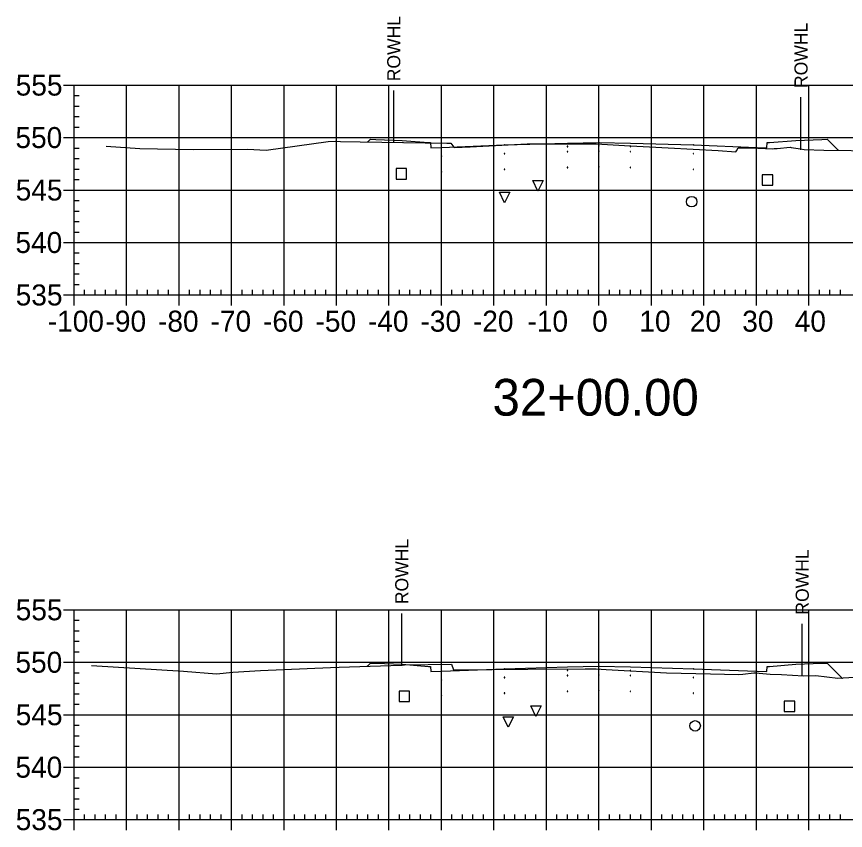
# Model space of a CAD drawing. Extents: x 708103 to 717568, y 374476 to 378707.
# Drawn here: x 710591 to 710748.9, y 377042.6 to 377197.7 of the extents above; entities that cross this region are included whole.
import ezdxf

# ---------------------------------------------------------------- set-up
doc = ezdxf.new("R2010")
doc.units = 0
for name, color, linetype in [('1', 7, 'Continuous'), ('10', 7, 'Continuous'), ('13', 7, 'Continuous'), ('14', 7, 'Continuous'), ('22', 7, 'Continuous'), ('4', 7, 'Continuous'), ('57', 7, 'Continuous'), ('Existing', 7, 'Continuous'), ('XS_Right_of_Way', 7, 'Continuous')]:
    doc.layers.add(name, color=color, linetype=linetype)

msp = doc.modelspace()

# ---------------------------------------------------------------- linework, layer by layer
for points in [[(710695.93, 377172.88), (710696.03, 377172.88), (710696.03, 377172.98), (710695.93, 377172.98)], [(710701.93, 377173), (710702.03, 377173), (710702.03, 377173.1), (710701.93, 377173.1)], [(710701.93, 377172), (710702.03, 377172), (710702.03, 377172.1), (710701.93, 377172.1)], [(710707.93, 377172.88), (710708.03, 377172.88), (710708.03, 377172.98), (710707.93, 377172.98)], [(710671.93, 377171.04), (710672.03, 377171.04), (710672.03, 377171.14), (710671.93, 377171.14)], [(710683.93, 377171.52), (710684.03, 377171.52), (710684.03, 377171.62), (710683.93, 377171.62)], [(710695.93, 377171.88), (710696.03, 377171.88), (710696.03, 377171.98), (710695.93, 377171.98)], [(710707.93, 377171.88), (710708.03, 377171.88), (710708.03, 377171.98), (710707.93, 377171.98)], [(710719.93, 377171.52), (710720.03, 377171.52), (710720.03, 377171.62), (710719.93, 377171.62)], [(710731.93, 377171.04), (710732.03, 377171.04), (710732.03, 377171.14), (710731.93, 377171.14)], [(710695.93, 377168.88), (710696.03, 377168.88), (710696.03, 377168.98), (710695.93, 377168.98)], [(710701.93, 377169), (710702.03, 377169), (710702.03, 377169.1), (710701.93, 377169.1)], [(710707.93, 377168.88), (710708.03, 377168.88), (710708.03, 377168.98), (710707.93, 377168.98)], [(710671.93, 377168.04), (710672.03, 377168.04), (710672.03, 377168.14), (710671.93, 377168.14)], [(710683.93, 377168.52), (710684.03, 377168.52), (710684.03, 377168.62), (710683.93, 377168.62)], [(710719.93, 377168.52), (710720.03, 377168.52), (710720.03, 377168.62), (710719.93, 377168.62)], [(710731.93, 377168.04), (710732.03, 377168.04), (710732.03, 377168.14), (710731.93, 377168.14)], [(710695.93, 377073.04), (710696.03, 377073.04), (710696.03, 377073.14), (710695.93, 377073.14)], [(710701.93, 377073.16), (710702.03, 377073.16), (710702.03, 377073.26), (710701.93, 377073.26)], [(710707.93, 377073.04), (710708.03, 377073.04), (710708.03, 377073.14), (710707.93, 377073.14)], [(710671.93, 377071.2), (710672.03, 377071.2), (710672.03, 377071.3), (710671.93, 377071.3)], [(710683.93, 377071.68), (710684.03, 377071.68), (710684.03, 377071.78), (710683.93, 377071.78)], [(710695.93, 377072.04), (710696.03, 377072.04), (710696.03, 377072.14), (710695.93, 377072.14)], [(710701.93, 377072.16), (710702.03, 377072.16), (710702.03, 377072.26), (710701.93, 377072.26)], [(710707.93, 377072.04), (710708.03, 377072.04), (710708.03, 377072.14), (710707.93, 377072.14)], [(710719.93, 377071.68), (710720.03, 377071.68), (710720.03, 377071.78), (710719.93, 377071.78)], [(710731.93, 377071.2), (710732.03, 377071.2), (710732.03, 377071.3), (710731.93, 377071.3)], [(710671.93, 377068.2), (710672.03, 377068.2), (710672.03, 377068.3), (710671.93, 377068.3)], [(710683.93, 377068.68), (710684.03, 377068.68), (710684.03, 377068.78), (710683.93, 377068.78)], [(710695.93, 377069.04), (710696.03, 377069.04), (710696.03, 377069.14), (710695.93, 377069.14)], [(710701.93, 377069.16), (710702.03, 377069.16), (710702.03, 377069.26), (710701.93, 377069.26)], [(710707.93, 377069.04), (710708.03, 377069.04), (710708.03, 377069.14), (710707.93, 377069.14)], [(710719.93, 377068.68), (710720.03, 377068.68), (710720.03, 377068.78), (710719.93, 377068.78)], [(710731.93, 377068.2), (710732.03, 377068.2), (710732.03, 377068.3), (710731.93, 377068.3)]]:
    msp.add_lwpolyline(points, close=True)
at = {"layer": '1'}
for points in [[(710690.37, 377164.43), (710689.37, 377166.43), (710691.37, 377166.43)], [(710684.01, 377162.2), (710683.01, 377164.2), (710685.01, 377164.2)], [(710689.99, 377064.3), (710688.99, 377066.3), (710690.99, 377066.3)], [(710684.71, 377062.25), (710683.71, 377064.25), (710685.71, 377064.25)]]:
    msp.add_lwpolyline(points, close=True, dxfattribs=at)
at = {"layer": '10'}
for points in [[(710663.35, 377166.71), (710665.35, 377166.71), (710665.35, 377168.71), (710663.35, 377168.71)], [(710663.9, 377067.12), (710665.9, 377067.12), (710665.9, 377069.12), (710663.9, 377069.12)]]:
    msp.add_lwpolyline(points, close=True, dxfattribs=at)
at = {"layer": '13'}
for centre in [(710719.65, 377162.41), (710720.31, 377062.5)]:
    msp.add_circle(centre, 1, dxfattribs=at)
at = {"layer": '14'}
for points in [[(710657.98, 377173.8), (710657.98, 377173.85), (710657.98, 377173.8), (710657.93, 377173.8), (710657.98, 377173.8), (710657.98, 377173.75), (710657.98, 377173.8), (710658.03, 377173.8)], [(710701.98, 377173.71), (710701.98, 377173.76), (710701.98, 377173.71), (710701.93, 377173.71), (710701.98, 377173.71), (710701.98, 377173.66), (710701.98, 377173.71), (710702.03, 377173.71)], [(710671.98, 377172.75), (710671.98, 377172.8), (710671.98, 377172.75), (710671.93, 377172.75), (710671.98, 377172.75), (710671.98, 377172.7), (710671.98, 377172.75), (710672.03, 377172.75)], [(710683.98, 377173.23), (710683.98, 377173.28), (710683.98, 377173.23), (710683.93, 377173.23), (710683.98, 377173.23), (710683.98, 377173.18), (710683.98, 377173.23), (710684.03, 377173.23)], [(710719.98, 377173.23), (710719.98, 377173.28), (710719.98, 377173.23), (710719.93, 377173.23), (710719.98, 377173.23), (710719.98, 377173.18), (710719.98, 377173.23), (710720.03, 377173.23)], [(710731.98, 377172.75), (710731.98, 377172.8), (710731.98, 377172.75), (710731.93, 377172.75), (710731.98, 377172.75), (710731.98, 377172.7), (710731.98, 377172.75), (710732.03, 377172.75)], [(710747.59, 377172.21), (710747.59, 377172.26), (710747.59, 377172.21), (710747.54, 377172.21), (710747.59, 377172.21), (710747.59, 377172.16), (710747.59, 377172.21), (710747.64, 377172.21)], [(710657.88, 377073.87), (710657.88, 377073.92), (710657.88, 377073.87), (710657.83, 377073.87), (710657.88, 377073.87), (710657.88, 377073.82), (710657.88, 377073.87), (710657.93, 377073.87)], [(710671.98, 377072.92), (710671.98, 377072.97), (710671.98, 377072.92), (710671.93, 377072.92), (710671.98, 377072.92), (710671.98, 377072.87), (710671.98, 377072.92), (710672.03, 377072.92)], [(710683.98, 377073.4), (710683.98, 377073.45), (710683.98, 377073.4), (710683.93, 377073.4), (710683.98, 377073.4), (710683.98, 377073.35), (710683.98, 377073.4), (710684.03, 377073.4)], [(710701.98, 377073.88), (710701.98, 377073.93), (710701.98, 377073.88), (710701.93, 377073.88), (710701.98, 377073.88), (710701.98, 377073.83), (710701.98, 377073.88), (710702.03, 377073.88)], [(710719.98, 377073.4), (710719.98, 377073.45), (710719.98, 377073.4), (710719.93, 377073.4), (710719.98, 377073.4), (710719.98, 377073.35), (710719.98, 377073.4), (710720.03, 377073.4)], [(710731.98, 377072.92), (710731.98, 377072.97), (710731.98, 377072.92), (710731.93, 377072.92), (710731.98, 377072.92), (710731.98, 377072.87), (710731.98, 377072.92), (710732.03, 377072.92)], [(710748.34, 377071.62), (710748.34, 377071.67), (710748.34, 377071.62), (710748.29, 377071.62), (710748.34, 377071.62), (710748.34, 377071.57), (710748.34, 377071.62), (710748.39, 377071.62)]]:
    msp.add_lwpolyline(points, dxfattribs=at)
at = {"layer": '22'}
for points in [[(710657.98, 377173.8), (710658.48, 377174.31), (710659.48, 377174.27), (710664.48, 377174.07), (710669.48, 377173.67), (710669.9, 377173.67), (710669.98, 377172.67), (710671.98, 377172.75), (710683.98, 377173.23), (710695.98, 377173.59), (710701.98, 377173.71), (710707.98, 377173.59), (710719.98, 377173.23), (710731.98, 377172.75), (710733.98, 377172.67), (710734.07, 377173.67), (710734.48, 377173.67), (710739.48, 377174.07), (710744.48, 377174.27), (710745.48, 377174.31), (710747.59, 377172.21)], [(710657.88, 377073.87), (710658.48, 377074.48), (710659.48, 377074.44), (710664.48, 377074.24), (710669.48, 377073.84), (710669.9, 377073.84), (710669.98, 377072.84), (710671.98, 377072.92), (710683.98, 377073.4), (710695.98, 377073.76), (710701.98, 377073.88), (710707.98, 377073.76), (710719.98, 377073.4), (710731.98, 377072.92), (710733.98, 377072.84), (710734.07, 377073.84), (710734.48, 377073.84), (710739.48, 377074.24), (710744.48, 377074.44), (710745.48, 377074.48), (710748.34, 377071.62)]]:
    msp.add_lwpolyline(points, dxfattribs=at)
at = {"layer": '4'}
for points in [[(710733.09, 377165.54), (710735.09, 377165.54), (710735.09, 377167.54), (710733.09, 377167.54)], [(710737.3, 377065.23), (710739.3, 377065.23), (710739.3, 377067.23), (710737.3, 377067.23)]]:
    msp.add_lwpolyline(points, close=True, dxfattribs=at)
at = {"layer": '57'}
for p, q in [((710599.98, 377184.63), (710601.98, 377184.63)), ((710601.98, 377184.63), (710801.98, 377184.63)), ((710601.98, 377144.63), (710601.98, 377184.63)), ((710601.98, 377144.63), (710601.98, 377184.63)), ((710611.98, 377144.63), (710611.98, 377184.63)), ((710621.98, 377144.63), (710621.98, 377184.63)), ((710631.98, 377144.63), (710631.98, 377184.63)), ((710641.98, 377144.63), (710641.98, 377184.63)), ((710651.98, 377144.63), (710651.98, 377184.63)), ((710661.98, 377144.63), (710661.98, 377184.63)), ((710671.98, 377144.63), (710671.98, 377184.63)), ((710681.98, 377144.63), (710681.98, 377184.63)), ((710691.98, 377144.63), (710691.98, 377184.63)), ((710701.98, 377144.63), (710701.98, 377184.63)), ((710711.98, 377144.63), (710711.98, 377184.63)), ((710721.98, 377144.63), (710721.98, 377184.63)), ((710731.98, 377144.63), (710731.98, 377184.63)), ((710741.98, 377144.63), (710741.98, 377184.63)), ((710601.98, 377182.63), (710602.98, 377182.63)), ((710601.98, 377180.63), (710602.98, 377180.63)), ((710601.98, 377178.63), (710602.98, 377178.63)), ((710601.98, 377176.63), (710602.98, 377176.63)), ((710599.98, 377174.63), (710601.98, 377174.63)), ((710601.98, 377174.63), (710801.98, 377174.63)), ((710601.98, 377172.63), (710602.98, 377172.63)), ((710601.98, 377170.63), (710602.98, 377170.63)), ((710601.98, 377168.63), (710602.98, 377168.63)), ((710601.98, 377166.63), (710602.98, 377166.63)), ((710599.98, 377164.63), (710601.98, 377164.63)), ((710601.98, 377164.63), (710801.98, 377164.63)), ((710601.98, 377162.63), (710602.98, 377162.63)), ((710601.98, 377160.63), (710602.98, 377160.63)), ((710601.98, 377158.63), (710602.98, 377158.63)), ((710601.98, 377156.63), (710602.98, 377156.63)), ((710599.98, 377154.63), (710601.98, 377154.63)), ((710601.98, 377154.63), (710801.98, 377154.63)), ((710601.98, 377152.63), (710602.98, 377152.63)), ((710601.98, 377150.63), (710602.98, 377150.63)), ((710601.98, 377148.63), (710602.98, 377148.63)), ((710601.98, 377146.63), (710602.98, 377146.63)), ((710603.98, 377144.63), (710603.98, 377145.63)), ((710605.98, 377144.63), (710605.98, 377145.63)), ((710607.98, 377144.63), (710607.98, 377145.63)), ((710609.98, 377144.63), (710609.98, 377145.63)), ((710613.98, 377144.63), (710613.98, 377145.63)), ((710615.98, 377144.63), (710615.98, 377145.63)), ((710617.98, 377144.63), (710617.98, 377145.63)), ((710619.98, 377144.63), (710619.98, 377145.63)), ((710623.98, 377144.63), (710623.98, 377145.63)), ((710625.98, 377144.63), (710625.98, 377145.63)), ((710627.98, 377144.63), (710627.98, 377145.63)), ((710629.98, 377144.63), (710629.98, 377145.63)), ((710633.98, 377144.63), (710633.98, 377145.63)), ((710635.98, 377144.63), (710635.98, 377145.63)), ((710637.98, 377144.63), (710637.98, 377145.63)), ((710639.98, 377144.63), (710639.98, 377145.63)), ((710643.98, 377144.63), (710643.98, 377145.63)), ((710645.98, 377144.63), (710645.98, 377145.63)), ((710647.98, 377144.63), (710647.98, 377145.63)), ((710649.98, 377144.63), (710649.98, 377145.63)), ((710653.98, 377144.63), (710653.98, 377145.63)), ((710655.98, 377144.63), (710655.98, 377145.63)), ((710657.98, 377144.63), (710657.98, 377145.63)), ((710659.98, 377144.63), (710659.98, 377145.63)), ((710663.98, 377144.63), (710663.98, 377145.63)), ((710665.98, 377144.63), (710665.98, 377145.63)), ((710667.98, 377144.63), (710667.98, 377145.63)), ((710669.98, 377144.63), (710669.98, 377145.63)), ((710673.98, 377144.63), (710673.98, 377145.63)), ((710675.98, 377144.63), (710675.98, 377145.63)), ((710677.98, 377144.63), (710677.98, 377145.63)), ((710679.98, 377144.63), (710679.98, 377145.63)), ((710683.98, 377144.63), (710683.98, 377145.63)), ((710685.98, 377144.63), (710685.98, 377145.63)), ((710687.98, 377144.63), (710687.98, 377145.63)), ((710689.98, 377144.63), (710689.98, 377145.63)), ((710693.98, 377144.63), (710693.98, 377145.63)), ((710695.98, 377144.63), (710695.98, 377145.63)), ((710697.98, 377144.63), (710697.98, 377145.63)), ((710699.98, 377144.63), (710699.98, 377145.63)), ((710703.98, 377144.63), (710703.98, 377145.63)), ((710705.98, 377144.63), (710705.98, 377145.63)), ((710707.98, 377144.63), (710707.98, 377145.63)), ((710709.98, 377144.63), (710709.98, 377145.63)), ((710713.98, 377144.63), (710713.98, 377145.63)), ((710715.98, 377144.63), (710715.98, 377145.63)), ((710717.98, 377144.63), (710717.98, 377145.63)), ((710719.98, 377144.63), (710719.98, 377145.63)), ((710723.98, 377144.63), (710723.98, 377145.63)), ((710725.98, 377144.63), (710725.98, 377145.63)), ((710727.98, 377144.63), (710727.98, 377145.63)), ((710729.98, 377144.63), (710729.98, 377145.63)), ((710733.98, 377144.63), (710733.98, 377145.63)), ((710735.98, 377144.63), (710735.98, 377145.63)), ((710737.98, 377144.63), (710737.98, 377145.63)), ((710739.98, 377144.63), (710739.98, 377145.63)), ((710743.98, 377144.63), (710743.98, 377145.63)), ((710745.98, 377144.63), (710745.98, 377145.63)), ((710747.98, 377144.63), (710747.98, 377145.63)), ((710599.98, 377144.63), (710601.98, 377144.63)), ((710601.98, 377144.63), (710801.98, 377144.63)), ((710601.98, 377144.63), (710801.98, 377144.63)), ((710601.98, 377142.63), (710601.98, 377144.63)), ((710611.98, 377142.63), (710611.98, 377144.63)), ((710621.98, 377142.63), (710621.98, 377144.63)), ((710631.98, 377142.63), (710631.98, 377144.63)), ((710641.98, 377142.63), (710641.98, 377144.63)), ((710651.98, 377142.63), (710651.98, 377144.63)), ((710661.98, 377142.63), (710661.98, 377144.63)), ((710671.98, 377142.63), (710671.98, 377144.63)), ((710681.98, 377142.63), (710681.98, 377144.63)), ((710691.98, 377142.63), (710691.98, 377144.63)), ((710701.98, 377142.63), (710701.98, 377144.63)), ((710711.98, 377142.63), (710711.98, 377144.63)), ((710721.98, 377142.63), (710721.98, 377144.63)), ((710731.98, 377142.63), (710731.98, 377144.63)), ((710741.98, 377142.63), (710741.98, 377144.63)), ((710599.98, 377084.63), (710601.98, 377084.63)), ((710601.98, 377084.63), (710801.98, 377084.63)), ((710601.98, 377044.63), (710601.98, 377084.63)), ((710601.98, 377044.63), (710601.98, 377084.63)), ((710611.98, 377044.63), (710611.98, 377084.63)), ((710621.98, 377044.63), (710621.98, 377084.63)), ((710631.98, 377044.63), (710631.98, 377084.63)), ((710641.98, 377044.63), (710641.98, 377084.63)), ((710651.98, 377044.63), (710651.98, 377084.63)), ((710661.98, 377044.63), (710661.98, 377084.63)), ((710671.98, 377044.63), (710671.98, 377084.63)), ((710681.98, 377044.63), (710681.98, 377084.63)), ((710691.98, 377044.63), (710691.98, 377084.63)), ((710701.98, 377044.63), (710701.98, 377084.63)), ((710711.98, 377044.63), (710711.98, 377084.63)), ((710721.98, 377044.63), (710721.98, 377084.63)), ((710731.98, 377044.63), (710731.98, 377084.63)), ((710741.98, 377044.63), (710741.98, 377084.63)), ((710601.98, 377082.63), (710602.98, 377082.63)), ((710601.98, 377080.63), (710602.98, 377080.63)), ((710601.98, 377078.63), (710602.98, 377078.63)), ((710601.98, 377076.63), (710602.98, 377076.63)), ((710599.98, 377074.63), (710601.98, 377074.63)), ((710601.98, 377074.63), (710801.98, 377074.63)), ((710601.98, 377072.63), (710602.98, 377072.63)), ((710601.98, 377070.63), (710602.98, 377070.63)), ((710601.98, 377068.63), (710602.98, 377068.63)), ((710601.98, 377066.63), (710602.98, 377066.63)), ((710599.98, 377064.63), (710601.98, 377064.63)), ((710601.98, 377064.63), (710801.98, 377064.63)), ((710601.98, 377062.63), (710602.98, 377062.63)), ((710601.98, 377060.63), (710602.98, 377060.63)), ((710601.98, 377058.63), (710602.98, 377058.63)), ((710601.98, 377056.63), (710602.98, 377056.63)), ((710599.98, 377054.63), (710601.98, 377054.63)), ((710601.98, 377054.63), (710801.98, 377054.63)), ((710601.98, 377052.63), (710602.98, 377052.63)), ((710601.98, 377050.63), (710602.98, 377050.63)), ((710601.98, 377048.63), (710602.98, 377048.63)), ((710601.98, 377046.63), (710602.98, 377046.63)), ((710599.98, 377044.63), (710601.98, 377044.63)), ((710601.98, 377044.63), (710801.98, 377044.63)), ((710601.98, 377044.63), (710801.98, 377044.63)), ((710601.98, 377042.63), (710601.98, 377044.63)), ((710603.98, 377044.63), (710603.98, 377045.63)), ((710605.98, 377044.63), (710605.98, 377045.63)), ((710607.98, 377044.63), (710607.98, 377045.63)), ((710609.98, 377044.63), (710609.98, 377045.63)), ((710611.98, 377042.63), (710611.98, 377044.63)), ((710613.98, 377044.63), (710613.98, 377045.63)), ((710615.98, 377044.63), (710615.98, 377045.63)), ((710617.98, 377044.63), (710617.98, 377045.63)), ((710619.98, 377044.63), (710619.98, 377045.63)), ((710621.98, 377042.63), (710621.98, 377044.63)), ((710623.98, 377044.63), (710623.98, 377045.63)), ((710625.98, 377044.63), (710625.98, 377045.63)), ((710627.98, 377044.63), (710627.98, 377045.63)), ((710629.98, 377044.63), (710629.98, 377045.63)), ((710631.98, 377042.63), (710631.98, 377044.63)), ((710633.98, 377044.63), (710633.98, 377045.63)), ((710635.98, 377044.63), (710635.98, 377045.63)), ((710637.98, 377044.63), (710637.98, 377045.63)), ((710639.98, 377044.63), (710639.98, 377045.63)), ((710641.98, 377042.63), (710641.98, 377044.63)), ((710643.98, 377044.63), (710643.98, 377045.63)), ((710645.98, 377044.63), (710645.98, 377045.63)), ((710647.98, 377044.63), (710647.98, 377045.63)), ((710649.98, 377044.63), (710649.98, 377045.63)), ((710651.98, 377042.63), (710651.98, 377044.63)), ((710653.98, 377044.63), (710653.98, 377045.63)), ((710655.98, 377044.63), (710655.98, 377045.63)), ((710657.98, 377044.63), (710657.98, 377045.63)), ((710659.98, 377044.63), (710659.98, 377045.63)), ((710661.98, 377042.63), (710661.98, 377044.63)), ((710663.98, 377044.63), (710663.98, 377045.63)), ((710665.98, 377044.63), (710665.98, 377045.63)), ((710667.98, 377044.63), (710667.98, 377045.63)), ((710669.98, 377044.63), (710669.98, 377045.63)), ((710671.98, 377042.63), (710671.98, 377044.63)), ((710673.98, 377044.63), (710673.98, 377045.63)), ((710675.98, 377044.63), (710675.98, 377045.63)), ((710677.98, 377044.63), (710677.98, 377045.63)), ((710679.98, 377044.63), (710679.98, 377045.63)), ((710681.98, 377042.63), (710681.98, 377044.63)), ((710683.98, 377044.63), (710683.98, 377045.63)), ((710685.98, 377044.63), (710685.98, 377045.63)), ((710687.98, 377044.63), (710687.98, 377045.63)), ((710689.98, 377044.63), (710689.98, 377045.63)), ((710691.98, 377042.63), (710691.98, 377044.63)), ((710693.98, 377044.63), (710693.98, 377045.63)), ((710695.98, 377044.63), (710695.98, 377045.63)), ((710697.98, 377044.63), (710697.98, 377045.63)), ((710699.98, 377044.63), (710699.98, 377045.63)), ((710701.98, 377042.63), (710701.98, 377044.63)), ((710703.98, 377044.63), (710703.98, 377045.63)), ((710705.98, 377044.63), (710705.98, 377045.63)), ((710707.98, 377044.63), (710707.98, 377045.63)), ((710709.98, 377044.63), (710709.98, 377045.63)), ((710711.98, 377042.63), (710711.98, 377044.63)), ((710713.98, 377044.63), (710713.98, 377045.63)), ((710715.98, 377044.63), (710715.98, 377045.63)), ((710717.98, 377044.63), (710717.98, 377045.63)), ((710719.98, 377044.63), (710719.98, 377045.63)), ((710721.98, 377042.63), (710721.98, 377044.63)), ((710723.98, 377044.63), (710723.98, 377045.63)), ((710725.98, 377044.63), (710725.98, 377045.63)), ((710727.98, 377044.63), (710727.98, 377045.63)), ((710729.98, 377044.63), (710729.98, 377045.63)), ((710731.98, 377042.63), (710731.98, 377044.63)), ((710733.98, 377044.63), (710733.98, 377045.63)), ((710735.98, 377044.63), (710735.98, 377045.63)), ((710737.98, 377044.63), (710737.98, 377045.63)), ((710739.98, 377044.63), (710739.98, 377045.63)), ((710741.98, 377042.63), (710741.98, 377044.63)), ((710743.98, 377044.63), (710743.98, 377045.63)), ((710745.98, 377044.63), (710745.98, 377045.63)), ((710747.98, 377044.63), (710747.98, 377045.63))]:
    msp.add_line(p, q, dxfattribs=at)
at = {"layer": 'Existing'}
for points in [[(710608.07, 377172.96), (710614.52, 377172.55), (710624.65, 377172.34), (710635.05, 377172.4), (710638.56, 377172.24), (710650.4, 377173.86), (710651.81, 377173.92), (710652.72, 377173.9), (710656.5, 377173.83), (710673.02, 377173.58), (710673.74, 377173.59), (710674.37, 377172.83), (710674.4, 377172.75), (710677.48, 377172.86), (710688.29, 377173.42), (710693.64, 377173.44), (710701.44, 377173.45), (710706.87, 377173.13), (710715.19, 377172.64), (710724.68, 377172.15), (710728.1, 377171.91), (710728.21, 377172.11), (710728.52, 377172.7), (710730.86, 377172.65), (710735.09, 377172.51), (710735.38, 377172.52), (710735.74, 377172.54), (710735.94, 377172.55), (710738.44, 377172.77), (710738.6, 377172.74), (710740.42, 377172.45), (710741.11, 377172.35), (710744.85, 377172.24), (710755.3, 377172.1)], [(710605.31, 377074.02), (710622.86, 377072.91), (710629.12, 377072.4), (710632.26, 377072.72), (710637.48, 377073.05), (710650.84, 377073.64), (710652.51, 377073.7), (710664.32, 377074.07), (710664.94, 377074.13), (710673.87, 377074.25), (710674.25, 377073.2), (710674.26, 377073.17), (710674.89, 377073.16), (710688.41, 377073.29), (710699.39, 377073.35), (710701.45, 377073.39), (710703.37, 377073.27), (710714.89, 377072.6), (710723.26, 377072.45), (710728.58, 377072.29), (710729.38, 377072.37), (710731.47, 377072.62), (710731.84, 377072.63), (710734.59, 377072.35), (710736.76, 377072.32), (710740.93, 377072.07), (710743.31, 377072.12), (710747.49, 377071.57), (710756.9, 377072.15)]]:
    msp.add_lwpolyline(points, dxfattribs=at)
at = {"layer": 'XS_Right_of_Way'}
for p, q in [((710662.82, 377183.6), (710662.82, 377173.6)), ((710740.42, 377182.31), (710740.42, 377172.31)), ((710664.35, 377083.94), (710664.35, 377073.94)), ((710740.65, 377081.95), (710740.65, 377071.95))]:
    msp.add_line(p, q, dxfattribs=at)

# ---------------------------------------------------------------- texts
at = {"layer": '1'}
msp.add_text('32+00.00', height=7, dxfattribs=at).set_placement((710681.71, 377121.63))
at = {"layer": '14'}
for p in [(710659.45, 377174.22), (710744.45, 377174.22), (710659.45, 377173.56), (710664.45, 377173.36), (710739.45, 377173.36), (710744.45, 377173.56), (710659.45, 377074.39), (710744.45, 377074.39), (710659.45, 377073.72), (710664.45, 377073.52), (710739.45, 377073.52), (710744.45, 377073.72)]:
    msp.add_text('+', height=0.1, dxfattribs=at).set_placement(p)
at = {"layer": '57'}
for s, p in [('555', (710590.86, 377182.63)), ('550', (710590.81, 377172.63)), ('545', (710590.86, 377162.63)), ('540', (710590.81, 377152.63)), ('535', (710590.86, 377142.63)), ('-100', (710596.97, 377137.63)), ('-90', (710607.98, 377137.63)), ('-80', (710617.98, 377137.63)), ('-70', (710627.98, 377137.63)), ('-60', (710637.98, 377137.63)), ('-50', (710647.98, 377137.63)), ('-40', (710657.98, 377137.63)), ('-30', (710667.98, 377137.63)), ('-20', (710677.98, 377137.63)), ('-10', (710688.37, 377137.63)), ('0', (710700.69, 377137.63)), ('10', (710709.68, 377137.63)), ('20', (710719.29, 377137.63)), ('30', (710729.29, 377137.63)), ('40', (710739.29, 377137.63)), ('555', (710590.86, 377082.63)), ('550', (710590.81, 377072.63)), ('545', (710590.86, 377062.63)), ('540', (710590.81, 377052.63)), ('535', (710590.86, 377042.63))]:
    msp.add_text(s, height=4, dxfattribs=at).set_placement(p)
at = {"layer": 'XS_Right_of_Way'}
for p in [(710664.14, 377185.36), (710741.74, 377184.07), (710665.67, 377085.7), (710741.97, 377083.71)]:
    msp.add_text('ROWHL', height=2.5, rotation=90, dxfattribs=at).set_placement(p)

doc.saveas('drawing.dxf')
